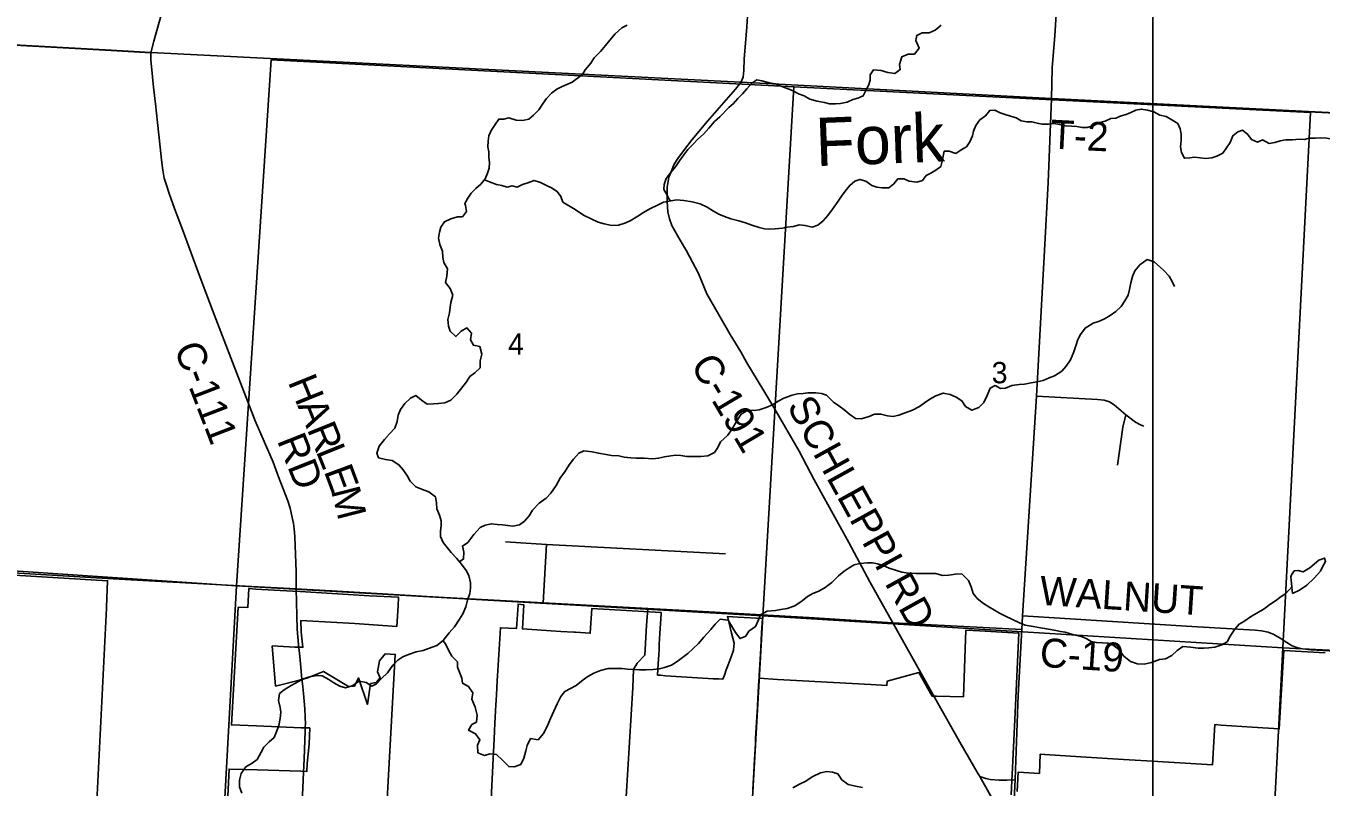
# Model space of a CAD drawing. Extents: x 114604 to 551442, y 316898 to 567001.
# Drawn here: x 248466 to 261895, y 440352 to 448238 of the extents above; entities that cross this region are included whole.
import ezdxf

# ---------------------------------------------------------------- set-up
doc = ezdxf.new("R2010")
doc.units = 0
for name, color, linetype in [('_CIVIL_CONSTRUCTION', 7, 'Continuous'), ('GE_P_Alignment_1000_Cardinal_Points', 7, 'Continuous'), ('GE_P_Alignment_100_Cardinal_Points', 7, 'Continuous'), ('GE_P_Alignment_100_Stations', 7, 'Continuous'), ('GE_P_Alignment_500_Bearings', 7, 'Continuous'), ('GE_P_Alignment_500_Distances', 7, 'Continuous'), ('MT_X_Edge_Line', 7, 'Continuous'), ('PM_P_Cells', 7, 'Continuous'), ('PM_P_CL_Double_Solid', 7, 'Continuous'), ('PM_P_Crosswalk', 7, 'Continuous'), ('PM_P_Stop_Line', 7, 'Continuous'), ('PV_X_Curb', 7, 'Continuous'), ('RS_Raster1', 7, 'Continuous'), ('SN_P_Signs', 7, 'Continuous')]:
    doc.layers.add(name, color=color, linetype=linetype)

msp = doc.modelspace()

# ---------------------------------------------------------------- linework, layer by layer
at = {"layer": '_CIVIL_CONSTRUCTION'}
msp.add_line((258792, 441983), (258799, 442125), dxfattribs=at)
for points in [[(259101, 447483), (259108, 447805), (259133, 448140), (259197, 449112), (259216, 449970), (259259, 450986), (259375, 453368)], [(258799, 442125), (258943, 444402), (259027, 445912), (259066, 446617), (259101, 447483)], [(258725, 440530), (258754, 441305), (258792, 441983)], [(258692, 439811), (258692, 439822), (258696, 439879), (258722, 440426), (258725, 440530)]]:
    msp.add_lwpolyline(points, dxfattribs=at)
at = {"layer": 'GE_P_Alignment_1000_Cardinal_Points'}
msp.add_line((253830, 442262), (253862, 442866), dxfattribs=at)
for points in [[(259101, 447483), (262860, 447293), (263502, 447255), (264399, 447215), (264433, 447213), (264450, 447212)], [(258943, 444402), (259575, 444366), (259647, 444360), (259701, 444342), (259748, 444311), (259872, 444209), (259969, 444133), (260021, 444106), (260057, 444091)], [(259784, 443687), (259797, 443784), (259840, 444080), (259872, 444209)], [(253438, 442892), (253862, 442866), (255721, 442769)]]:
    msp.add_lwpolyline(points, dxfattribs=at)
at = {"layer": 'GE_P_Alignment_100_Cardinal_Points'}
for points in [[(254691, 440250), (254757, 441384), (254765, 441569), (254804, 441635), (254882, 441719), (254902, 442027), (254914, 442203)], [(258625, 439992), (258483, 440233), (258355, 440462)]]:
    msp.add_lwpolyline(points, dxfattribs=at)
at = {"layer": 'GE_P_Alignment_100_Stations'}
for points in [[(248347, 442548), (249313, 442489), (249300, 442215), (249300, 442206), (249182, 439856)], [(250534, 439772), (250573, 440538), (250862, 440529), (251316, 440517), (251380, 440514), (251383, 440596), (251402, 440796), (251409, 440964), (251320, 440966), (250858, 440985), (250597, 440996), (250667, 442215), (250766, 442212), (250778, 442408), (250848, 442403), (251229, 442382), (251308, 442378), (252028, 442335), (252329, 442318), (252324, 442228), (252312, 442017), (251875, 442045), (251502, 442068), (251316, 442077), (251319, 441961), (251323, 441926), (251338, 441800), (251254, 441801), (251019, 441814), (251055, 441398), (251276, 441451), (251378, 441481), (251552, 441551), (251811, 441394), (251872, 441396), (251913, 441482), (252006, 441208), (252039, 441425), (252097, 441437), (252138, 441484), (252110, 441547), (252132, 441661), (252189, 441731), (252295, 441726), (252183, 439727)], [(253264, 439735), (253320, 440854), (253323, 440926), (253328, 441017), (253331, 441069), (253335, 441144), (253338, 441199), (253341, 441253), (253344, 441308), (253353, 441454), (253355, 441505), (253385, 442003), (253552, 441994), (253568, 442237), (253569, 442247), (253628, 442241), (253613, 441990), (253812, 441978), (254012, 441965), (254146, 441957), (254165, 441956), (254317, 441946), (254333, 442202), (255052, 442162), (255052, 442146), (255040, 441943), (255036, 441888), (255033, 441833), (255030, 441778), (255027, 441723), (255021, 441628), (255015, 441512), (255045, 441510), (255099, 441506), (255154, 441502), (255209, 441498), (255264, 441495), (255318, 441491), (255374, 441488), (255429, 441484), (255484, 441481), (255539, 441478), (255593, 441475), (255648, 441472), (255691, 441469), (255708, 441512), (255728, 441566), (255748, 441620), (255769, 441674), (255789, 441728), (255804, 441769), (255807, 441812), (255808, 441843), (255783, 441947), (255742, 442110), (255740, 442119), (255850, 442113), (256104, 442098), (256094, 441951), (256085, 441796), (256081, 441731), (256078, 441676), (256075, 441621), (256072, 441566), (256069, 441511), (256067, 441479), (256066, 441456), (256063, 441402), (256059, 441327), (256056, 441273), (256051, 441187), (256048, 441132), (256045, 441078), (256042, 441023), (256039, 440968), (256035, 440913), (256032, 440858), (256029, 440803), (256026, 440748), (256023, 440693), (256020, 440638), (256017, 440583), (256012, 440498), (256010, 440446), (256003, 440326)], [(256003, 440326), (256010, 440446), (256012, 440498), (256017, 440583), (256020, 440638), (256023, 440693), (256026, 440748), (256029, 440803), (256032, 440858), (256035, 440913), (256039, 440968), (256042, 441023), (256045, 441078), (256048, 441132), (256051, 441187), (256056, 441273), (256059, 441327), (256063, 441402), (256066, 441456), (256067, 441479), (256260, 441468), (256454, 441457), (256645, 441446), (256839, 441435), (257032, 441424), (257225, 441413), (257391, 441403), (257395, 441449), (257725, 441538), (257864, 441293), (257908, 441294), (258187, 441287), (258201, 441683), (258211, 441977), (258352, 441969), (258761, 441946), (258722, 441125), (258709, 440838), (258692, 440481), (258689, 440416), (258682, 440270)], [(258744, 440307), (258753, 440506), (258974, 440493), (258978, 440592), (258983, 440692), (259032, 440689), (259405, 440666), (259846, 440639), (260088, 440624), (260370, 440607), (260430, 440603), (260769, 440582), (260792, 441000), (260859, 440995), (261180, 440973), (261461, 440954), (261507, 441766), (261936, 441744)]]:
    msp.add_lwpolyline(points, dxfattribs=at)
at = {"layer": 'GE_P_Alignment_500_Bearings'}
msp.add_line((258792, 441983), (258799, 442125), dxfattribs=at)
msp.add_lwpolyline([(184305, 516815), (260150, 516815), (260150, 430436), (184305, 430436)], close=True, dxfattribs=at)
for points in [[(249762, 447961), (249793, 448079), (249846, 448278), (249893, 448432), (249982, 448722), (250103, 449136), (250210, 449488), (250225, 449530)], [(255879, 447651), (255901, 447707), (255910, 447775), (255913, 447893), (255940, 448230), (255947, 448340), (255991, 449251)], [(246165, 448160), (249349, 447984), (249762, 447961)], [(251267, 442405), (251268, 442586), (251259, 442851), (251254, 442947), (251247, 443028), (251240, 443084), (251228, 443144), (251206, 443240), (251181, 443319), (251086, 443568), (251028, 443718), (250842, 444148), (250589, 444798), (250401, 445293), (250262, 445658), (250088, 446128), (250006, 446346), (249950, 446501), (249922, 446588), (249900, 446660), (249885, 446742), (249871, 446850), (249857, 446983), (249830, 447239), (249808, 447432), (249790, 447605), (249768, 447819), (249765, 447850), (249762, 447887), (249761, 447933), (249762, 447961)], [(255296, 446959), (255375, 447063), (255534, 447250), (255823, 447582), (255879, 447651)], [(255249, 446018), (255224, 446060), (255162, 446172), (255138, 446241), (255122, 446311), (255113, 446419), (255114, 446486), (255116, 446567), (255133, 446672), (255151, 446721), (255188, 446806), (255224, 446866), (255296, 446959)], [(257891, 441278), (257842, 441364), (257454, 442053), (257216, 442478), (256997, 442886), (256764, 443309), (256640, 443536), (256482, 443831), (256231, 444266), (256106, 444476), (255939, 444749), (255880, 444863), (255769, 445042), (255526, 445463), (255439, 445672), (255314, 445907), (255249, 446018)], [(246489, 442686), (246541, 442683), (247297, 442645), (247810, 442604), (249369, 442511), (250744, 442434), (251267, 442405)], [(251267, 442405), (251382, 442400), (251638, 442384), (252745, 442321), (253830, 442262), (255363, 442178), (256582, 442108), (257454, 442053), (258792, 441983)], [(251291, 441825), (251291, 441830), (251277, 441987), (251273, 442131), (251267, 442405)], [(258799, 442125), (260556, 442014), (261212, 441977), (261277, 441971), (261345, 441956), (261404, 441932), (261469, 441894), (261539, 441849), (261596, 441815), (261654, 441793), (261703, 441784), (261792, 441773), (262347, 441744), (262542, 441735), (263218, 441703), (264205, 441651), (264881, 441618), (265241, 441599), (265251, 441599)], [(251324, 441506), (251319, 441554), (251305, 441706), (251291, 441825)], [(251362, 440978), (251363, 440999), (251362, 441080), (251357, 441164), (251345, 441321), (251336, 441391), (251324, 441506)], [(258329, 440507), (258164, 440794), (257891, 441278)], [(251345, 440502), (251352, 440646), (251362, 440930), (251362, 440978)], [(251316, 439870), (251330, 440188), (251345, 440502)], [(258722, 440426), (258637, 440424), (258556, 440422), (258464, 440430), (258420, 440441), (258355, 440462), (258329, 440507)]]:
    msp.add_lwpolyline(points, dxfattribs=at)
at = {"layer": 'GE_P_Alignment_500_Distances'}
for points in [[(273136, 456801), (273039, 455017), (272991, 454176), (272963, 453655), (272960, 453604), (272933, 453131), (272849, 451483), (272834, 451217), (272736, 449255), (272701, 448596), (272606, 446826), (267202, 447067), (264449, 447215), (264398, 447218), (263501, 447258), (262859, 447296), (259100, 447485), (255878, 447654), (249761, 447964), (249348, 447987), (245634, 448192)], [(245634, 448192), (249348, 447987), (249761, 447964), (255878, 447654), (259100, 447485), (262859, 447296), (263501, 447258), (264398, 447218), (264449, 447215), (267202, 447067), (272606, 446826), (272572, 446333), (272492, 444940), (272103, 436463)]]:
    msp.add_lwpolyline(points, dxfattribs=at)
at = {"layer": 'MT_X_Edge_Line'}
for points in [[(261597, 442359), (261671, 442391), (261746, 442445), (261822, 442515), (261888, 442589), (261906, 442628), (261942, 442690), (261932, 442724), (261873, 442702), (261777, 442625), (261709, 442581), (261657, 442597), (261617, 442591), (261589, 442551), (261581, 442529)], [(261581, 442529), (261597, 442359)]]:
    msp.add_lwpolyline(points, dxfattribs=at)
at = {"layer": 'PM_P_Cells'}
for points in [[(254235, 447736), (254265, 447782), (254322, 447851), (254359, 447906), (254422, 447974), (254476, 448035), (254521, 448090), (254574, 448155), (254644, 448220), (254699, 448246)], [(257181, 447584), (257202, 447620), (257220, 447675), (257221, 447731), (257254, 447783), (257334, 447776), (257403, 447757), (257475, 447746), (257532, 447786), (257524, 447840), (257547, 447919), (257612, 447946), (257678, 447944), (257726, 448007), (257693, 448087), (257702, 448139), (257760, 448166), (257830, 448165), (257895, 448193), (257957, 448246)], [(254235, 447736), (254130, 447656), (254076, 447632), (254026, 447611), (253972, 447583), (253916, 447543), (253862, 447485), (253822, 447427), (253784, 447369), (253730, 447315), (253680, 447271), (253616, 447259), (253548, 447263), (253472, 447285), (253420, 447273), (253368, 447273), (253332, 447217), (253290, 447153), (253266, 447101), (253260, 447045), (253254, 446987), (253266, 446935), (253266, 446875), (253271, 446824), (253269, 446766), (253253, 446712), (253229, 446654), (253183, 446600), (253131, 446552), (253081, 446506), (253047, 446454), (253017, 446398), (253023, 446378)], [(255992, 447645), (255940, 447585), (255896, 447533), (255846, 447487), (255804, 447433), (255754, 447393), (255660, 447297), (255606, 447247), (255548, 447179), (255492, 447115), (255434, 447065), (255380, 447009), (255329, 446957), (255287, 446901), (255241, 446839), (255201, 446777), (255145, 446713), (255103, 446659), (255085, 446595), (255081, 446544), (255111, 446492), (255137, 446440), (255152, 446426)], [(255992, 447645), (256044, 447680), (256096, 447670), (256174, 447647), (256236, 447638), (256252, 447632)], [(256252, 447632), (256422, 447565), (256475, 447535), (256535, 447513), (256595, 447481), (256669, 447460), (256745, 447446), (256797, 447430), (256859, 447430), (256913, 447436), (256981, 447449), (257041, 447475), (257091, 447489), (257147, 447515), (257181, 447584)], [(256887, 446421), (256921, 446473), (256961, 446527), (257007, 446585), (257061, 446631), (257111, 446647), (257175, 446628), (257237, 446584), (257288, 446566), (257342, 446560), (257412, 446562), (257464, 446601), (257506, 446653), (257568, 446653), (257624, 446631), (257704, 446621), (257762, 446637), (257800, 446689), (257850, 446711), (257902, 446743), (257952, 446781), (257966, 446837), (257976, 446889), (257986, 446939), (258038, 446939), (258108, 446918), (258164, 446954), (258218, 446986), (258254, 447038), (258282, 447098), (258292, 447149), (258315, 447205), (258357, 447265), (258415, 447307), (258459, 447363), (258511, 447367), (258568, 447336), (258620, 447320), (258676, 447302), (258732, 447286), (258784, 447255), (258844, 447245), (258896, 447245), (258952, 447229), (259004, 447221), (259070, 447220), (259126, 447226), (259184, 447218), (259245, 447204), (259307, 447200), (259363, 447195), (259419, 447187), (259471, 447187), (259537, 447207), (259591, 447233), (259657, 447251), (259715, 447279), (259767, 447282), (259823, 447308), (259873, 447322), (259923, 447342), (259973, 447364), (260031, 447376), (260095, 447364), (260161, 447349), (260224, 447313), (260288, 447299), (260348, 447265), (260408, 447228), (260434, 447172), (260444, 447118), (260444, 447054), (260438, 446984), (260447, 446925), (260477, 446867), (260533, 446871), (260583, 446879), (260641, 446873), (260701, 446864), (260763, 446870), (260815, 446888), (260875, 446920), (260915, 446976), (260951, 447030), (260981, 447100), (261031, 447142), (261081, 447158), (261135, 447112), (261173, 447060), (261235, 447035), (261289, 447059), (261355, 447021), (261415, 447031), (261472, 447047), (261530, 447057), (261600, 447058), (261666, 447066), (261722, 447062), (261772, 447074), (261838, 447076), (261890, 447078)], [(261890, 447078), (261954, 447075), (262010, 447065), (262080, 447069), (262136, 447067), (262206, 447065), (262262, 447059), (262318, 447042), (262377, 447006), (262459, 446948), (262513, 446901), (262551, 446851), (262617, 446795), (262675, 446760), (262718, 446702), (262728, 446648), (262718, 446598), (262708, 446536), (262694, 446466), (262717, 446388)], [(253219, 446642), (253273, 446624), (253345, 446594), (253399, 446585), (253457, 446569), (253507, 446583), (253559, 446569), (253615, 446595), (253671, 446613), (253737, 446637), (253802, 446616), (253862, 446586), (253916, 446562), (253974, 446524), (254012, 446471), (254034, 446413), (254143, 446345)], [(254143, 446345), (254254, 446275), (254326, 446239), (254400, 446205), (254462, 446187), (254542, 446171), (254610, 446174), (254676, 446196), (254731, 446220), (254809, 446266), (254869, 446304), (254935, 446342), (255023, 446384), (255077, 446413), (255155, 446427), (255213, 446437), (255287, 446431), (255374, 446415), (255456, 446395), (255528, 446361), (255596, 446319), (255650, 446287), (255708, 446265), (255774, 446239), (255859, 446217), (255927, 446199), (255993, 446175), (256067, 446149), (256123, 446137), (256175, 446133), (256235, 446135), (256310, 446142), (256360, 446154), (256426, 446160), (256484, 446176), (256546, 446170), (256618, 446154), (256676, 446174), (256732, 446218), (256782, 446274), (256828, 446339), (256887, 446421)], [(253023, 446378), (253035, 446314), (252991, 446260), (252941, 446260), (252873, 446239), (252805, 446207), (252769, 446153), (252753, 446101), (252745, 446039), (252759, 445973), (252785, 445903), (252789, 445839), (252799, 445787), (252837, 445720), (252829, 445646), (252817, 445580), (252864, 445518), (252892, 445450), (252872, 445374), (252866, 445324), (252858, 445266), (252840, 445198), (252848, 445127), (252864, 445075), (252924, 445019), (252978, 445077), (253038, 445110), (253085, 445054), (253075, 444987), (253105, 444929), (253173, 444915), (253193, 444837), (253175, 444767), (253175, 444697), (253119, 444643), (253069, 444605), (253033, 444549), (252935, 444422), (252873, 444360), (252809, 444334), (252743, 444326), (252691, 444322), (252626, 444320), (252568, 444362), (252510, 444410), (252452, 444381), (252394, 444325), (252350, 444263), (252324, 444205), (252316, 444141), (252290, 444071), (252234, 444011), (252182, 443952), (252128, 443884), (252104, 443812), (252122, 443762), (252194, 443746), (252262, 443736), (252334, 443692), (252377, 443638), (252421, 443572), (252451, 443520), (252509, 443464), (252579, 443436), (252643, 443412), (252712, 443360), (252722, 443298), (252728, 443236), (252754, 443168), (252772, 443112), (252772, 443059), (252764, 443007), (252766, 442949), (252792, 442887), (252832, 442833), (252876, 442781), (252929, 442725), (252981, 442663), (253029, 442597), (253059, 442543), (253077, 442469), (253075, 442413), (253067, 442357), (253045, 442288), (253027, 442218), (252997, 442148), (252963, 442090), (252911, 442012), (252855, 441949), (252791, 441871), (252725, 441819), (252639, 441787), (252585, 441767), (252511, 441753), (252433, 441727), (252375, 441702), (252321, 441666), (252270, 441616), (252214, 441536), (252154, 441476), (252102, 441422)], [(258818, 444525), (258890, 444540), (258950, 444552), (259012, 444566), (259076, 444592), (259130, 444614), (259206, 444660), (259252, 444712), (259297, 444780), (259332, 444863), (259352, 444925), (259374, 444989), (259400, 445041), (259448, 445107), (259533, 445159), (259599, 445180), (259655, 445206), (259707, 445238), (259767, 445280), (259823, 445332), (259861, 445390), (259893, 445450), (259909, 445508), (259921, 445577), (259941, 445643), (259965, 445699), (260017, 445763), (260093, 445817), (260165, 445793), (260261, 445709), (260318, 445645), (260350, 445589), (260374, 445537)], [(252962, 442686), (253003, 442715), (253007, 442785), (252991, 442849), (253047, 442887), (253109, 442968), (253175, 443040), (253227, 443064), (253293, 443080), (253353, 443074), (253407, 443070), (253461, 443062), (253513, 443054), (253584, 443069), (253636, 443107), (253682, 443163), (253720, 443221), (253788, 443293), (253860, 443345), (253910, 443398), (253962, 443476), (254010, 443560), (254054, 443618), (254100, 443692), (254144, 443748), (254198, 443811), (254252, 443837), (254336, 443827), (254402, 443811), (254483, 443797), (254537, 443789), (254613, 443783), (254669, 443771), (254739, 443763), (254793, 443759), (254877, 443759), (254961, 443752), (255026, 443758), (255086, 443772), (255154, 443784), (255206, 443792), (255256, 443786), (255318, 443778), (255386, 443778), (255464, 443776), (255535, 443784), (255605, 443818), (255639, 443871), (255667, 443929), (255741, 443995), (255785, 444057), (255837, 444147), (255881, 444216), (255951, 444256), (256017, 444254), (256067, 444260), (256141, 444286), (256207, 444312), (256271, 444354), (256323, 444382), (256412, 444414), (256466, 444427), (256524, 444431), (256574, 444435), (256656, 444437), (256714, 444429), (256768, 444413), (256838, 444341), (256895, 444303), (256947, 444265), (257007, 444211), (257069, 444171), (257125, 444167), (257209, 444193), (257263, 444215), (257331, 444217), (257398, 444199), (257458, 444193), (257518, 444205), (257572, 444225), (257660, 444258), (257730, 444294), (257782, 444334), (257838, 444370), (257900, 444404), (257978, 444434), (258049, 444420), (258111, 444390), (258169, 444352), (258207, 444296), (258275, 444256), (258345, 444284), (258399, 444337), (258431, 444409), (258465, 444485), (258515, 444511), (258571, 444481), (258624, 444485), (258688, 444513), (258764, 444523), (258818, 444525)], [(252790, 441870), (252815, 441835), (252847, 441769), (252882, 441709), (252940, 441649), (252942, 441595), (252960, 441541), (252986, 441481), (252994, 441427), (253054, 441393), (253100, 441329), (253090, 441263), (253123, 441180), (253145, 441096), (253139, 441026), (253089, 441000), (253055, 440940), (253127, 440904), (253173, 440840), (253147, 440786), (253153, 440708), (253219, 440680), (253277, 440696), (253345, 440690), (253408, 440630), (253472, 440564), (253528, 440560), (253596, 440586), (253628, 440650), (253650, 440728), (253664, 440784), (253698, 440855), (253776, 440843), (253834, 440907), (253870, 440981), (253904, 441061), (253938, 441137), (253974, 441216), (254012, 441290), (254054, 441342), (254112, 441372), (254170, 441406), (254242, 441464), (254293, 441498), (254353, 441533), (254425, 441559), (254503, 441579), (254583, 441581), (254647, 441581), (254705, 441575), (254769, 441571), (254827, 441567), (254896, 441565), (254968, 441569), (255032, 441578), (255088, 441590), (255160, 441616), (255218, 441652), (255272, 441694), (255328, 441736), (255382, 441784), (255438, 441841), (255494, 441905), (255566, 441985), (255614, 442039), (255663, 442091), (255747, 442081), (255783, 442023), (255823, 441953), (255871, 441891), (255929, 441915), (255963, 441967), (256031, 442014), (256063, 442084), (256081, 442138), (256151, 442176), (256238, 442182), (256292, 442190), (256360, 442202), (256440, 442228), (256516, 442283), (256570, 442327), (256624, 442359), (256688, 442383), (256752, 442421), (256822, 442473), (256892, 442542), (256950, 442590), (257002, 442624), (257053, 442654), (257111, 442668), (257191, 442674), (257245, 442674), (257297, 442664), (257353, 442648), (257417, 442620), (257493, 442596), (257548, 442578), (257618, 442568), (257694, 442563), (257772, 442563)], [(257772, 442563), (257828, 442565), (257900, 442563), (257970, 442545), (258036, 442549), (258105, 442559), (258169, 442561), (258239, 442493), (258265, 442427), (258289, 442359), (258329, 442307), (258393, 442255), (258450, 442219), (258508, 442185), (258562, 442155), (258624, 442123), (258690, 442093), (258768, 442055), (258828, 442031), (258909, 442017), (258985, 442003), (259051, 441991), (259143, 441975), (259193, 441965), (259243, 441957), (259332, 441929), (259406, 441911), (259460, 441891), (259512, 441861), (259566, 441849), (259626, 441847), (259684, 441843), (259738, 441823), (259793, 441781), (259849, 441709), (259919, 441653), (259993, 441629), (260059, 441627), (260135, 441644), (260221, 441672), (260282, 441682), (260348, 441716), (260402, 441768), (260460, 441808), (260542, 441800), (260620, 441792), (260678, 441791), (260732, 441793), (260794, 441801), (260866, 441825), (260921, 441857), (260951, 441917), (261001, 441987), (261045, 442041), (261095, 442068), (261173, 442122), (261227, 442154), (261305, 442200), (261363, 442244), (261423, 442282), (261481, 442326), (261531, 442359), (261591, 442425)], [(252102, 441422), (252052, 441399), (251992, 441437), (251922, 441449), (251850, 441401), (251780, 441379), (251720, 441397), (251657, 441433), (251605, 441467), (251539, 441503), (251489, 441507), (251421, 441497), (251341, 441473), (251291, 441444), (251217, 441406), (251145, 441358), (251094, 441320), (251083, 441248), (251103, 441178), (251109, 441128), (251103, 441062), (251089, 440989), (251061, 440917), (251039, 440865), (250989, 440819), (250933, 440767), (250905, 440715), (250865, 440638), (250813, 440598), (250745, 440560), (250699, 440492), (250679, 440424), (250679, 440356), (250705, 440288)], [(256418, 440345), (256486, 440381), (256546, 440411), (256624, 440461), (256704, 440500), (256770, 440512), (256828, 440508), (256884, 440488), (256925, 440428), (256993, 440378), (257069, 440360), (257139, 440348)]]:
    msp.add_lwpolyline(points, dxfattribs=at)
at = {"layer": 'RS_Raster1'}
for points in [[(273136, 456801), (273039, 455017), (272991, 454176), (272963, 453655), (272960, 453604), (272933, 453131), (272849, 451483), (272834, 451217), (272736, 449255), (272701, 448596), (272606, 446826), (267202, 447067), (264449, 447215), (264398, 447218), (263501, 447258), (262859, 447296), (259100, 447485), (255878, 447654), (249761, 447964), (249348, 447987), (245634, 448192)], [(245634, 448192), (249348, 447987), (249761, 447964), (255878, 447654), (259100, 447485), (262859, 447296), (263501, 447258), (264398, 447218), (264449, 447215), (267202, 447067), (272606, 446826), (272572, 446333), (272492, 444940), (272103, 436463)]]:
    msp.add_lwpolyline(points, dxfattribs=at)
at = {"layer": 'SN_P_Signs'}
for points in [[(251010, 447887), (252348, 447818), (256429, 447608), (256108, 442125), (250648, 442436)], [(256429, 447608), (259111, 447473), (261786, 447341), (261500, 441796), (256108, 442125)], [(245331, 442509), (245348, 442794), (250648, 442436), (250354, 437098), (245074, 437444), (245201, 439944), (245282, 441591)], [(250648, 442436), (256108, 442125), (255803, 436775), (250354, 437098)], [(256108, 442125), (261500, 441796), (261217, 436438), (255803, 436775)], [(261500, 441796), (266934, 441518), (266649, 436074), (261217, 436438)]]:
    msp.add_lwpolyline(points, close=True, dxfattribs=at)

# ---------------------------------------------------------------- texts
at = {"layer": 'PM_P_CL_Double_Solid'}
for s, height, rotation, p in [('C-111', 300, 291.0339, (249998, 444899)), ('C-191', 300, 300.82, (255350, 444728)), ('H', 300, 291.9727, (251179, 444551)), ('SCHLEPPI RD', 300.01, 298.9379, (256351, 444300)), ('A', 300, 291.9727, (251278, 444306)), ('R', 300, 291.9734, (251377, 444061)), ('RD', 300, 291.69, (251066, 443944)), ('L', 300, 291.9737, (251469, 443832)), ('E', 300, 290.3496, (251552, 443626)), ('M', 300, 284.3457, (251628, 443424)), ('WALNUT', 300, 356.2853, (258969, 442241)), ('C-19', 300, 356.282, (258972, 441599))]:
    msp.add_text(s, height=height, rotation=rotation, dxfattribs=at).set_placement(p)
at = {"layer": 'PM_P_Crosswalk'}
msp.add_text('T-2', height=300, rotation=357.0773, dxfattribs=at).set_placement((259082, 446968))
at = {"layer": 'PM_P_Stop_Line'}
msp.add_text('Fork', height=499.9, rotation=2.141, dxfattribs=at).set_placement((256661, 446785))
at = {"layer": 'PV_X_Curb'}
for s, rotation, p in [('4', 0.4156, (253466, 444831)), ('3', 0.4158, (258480, 444535))]:
    msp.add_text(s, height=221, rotation=rotation, dxfattribs=at).set_placement(p)

doc.saveas('drawing.dxf')
